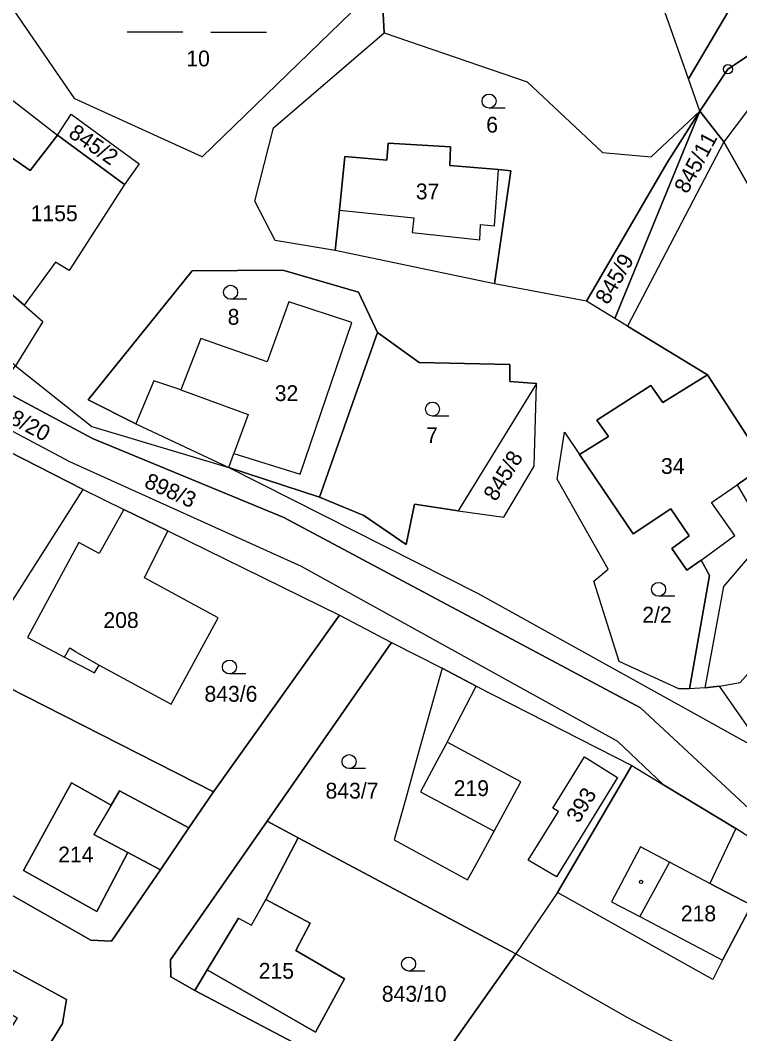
# Model space of a CAD drawing. Extents: x -654083 to -650132, y -1099819 to -1096699.
# Drawn here: x -652409.8 to -652332.5, y -1098242.3 to -1098133.4 of the extents above; entities that cross this region are included whole.
import ezdxf

# ---------------------------------------------------------------- set-up
doc = ezdxf.new("R2010")
doc.units = 0
for name, color, linetype in [('Geodetické body', 7, 'Continuous'), ('Hranice - vnitř_ kresba', 7, 'Continuous'), ('Obvody jako plochy', 7, 'Continuous'), ('Parcelní čísla', 7, 'Continuous'), ('Prvky pro prodl_ par_ č_', 7, 'Continuous'), ('Značky kultur', 7, 'Continuous'), ('Značky na budově ne v SPI', 7, 'Continuous')]:
    doc.layers.add(name, color=color, linetype=linetype)

msp = doc.modelspace()

# ---------------------------------------------------------------- linework, layer by layer
at = {"layer": 'Geodetické body'}
for radius in [0.5, 0.001]:
    msp.add_circle((-652333.75, -1098138.69), radius, dxfattribs=at)
at = {"layer": 'Hranice - vnitř_ kresba'}
for p, q in [((-652358.86, -1098155.53), (-652358.43, -1098149.48)), ((-652375.51, -1098153.84), (-652367.5, -1098154.65)), ((-652367.5, -1098154.65), (-652367.68, -1098156.24)), ((-652360.43, -1098157.01), (-652360.33, -1098155.39)), ((-652360.33, -1098155.39), (-652358.86, -1098155.53)), ((-652367.68, -1098156.24), (-652360.43, -1098157.01)), ((-652392.55, -1098173.15), (-652385.32, -1098175.79)), ((-652385.32, -1098175.79), (-652386.86, -1098179.99)), ((-652335.51, -1098185.25), (-652332.77, -1098183.35)), ((-652333, -1098188.79), (-652335.51, -1098185.25)), ((-652336.62, -1098191.45), (-652333, -1098188.79)), ((-652405.06, -1098201.86), (-652404.49, -1098200.88)), ((-652404.49, -1098200.88), (-652403.89, -1098201.22)), ((-652403.89, -1098201.22), (-652403.91, -1098201.26)), ((-652403.91, -1098201.26), (-652401.34, -1098202.72)), ((-652363.94, -1098211), (-652365.05, -1098213.05)), ((-652365.05, -1098213.05), (-652366.79, -1098216.36)), ((-652366.79, -1098216.36), (-652358.87, -1098220.56)), ((-652400.05, -1098217.76), (-652401.91, -1098220.94)), ((-652398.23, -1098222.88), (-652401.91, -1098220.94)), ((-652343.14, -1098222.24), (-652346.28, -1098228.15)), ((-652340.03, -1098223.89), (-652343.14, -1098222.24)), ((-652340.03, -1098223.89), (-652343.22, -1098229.73)), ((-652335.69, -1098226.19), (-652340.03, -1098223.89)), ((-652384.97, -1098230.69), (-652383.43, -1098227.91)), ((-652346.28, -1098228.15), (-652343.22, -1098229.73)), ((-652386.36, -1098229.91), (-652389.72, -1098235.46)), ((-652386.36, -1098229.91), (-652384.97, -1098230.69)), ((-652343.22, -1098229.73), (-652334.34, -1098234.45))]:
    msp.add_line(p, q, dxfattribs=at)
at = {"layer": 'Obvody jako plochy'}
for points in [[(-652311.23, -1098107.15), (-652326.55, -1098134.91), (-652330.03, -1098136.21), (-652333.75, -1098138.69), (-652336.77, -1098143.18), (-652337.98, -1098139.73), (-652324.37, -1098116.66), (-652317.4, -1098103.82)], [(-652324.37, -1098116.66), (-652337.98, -1098139.73), (-652343.28, -1098124.66), (-652335.54, -1098110.82)], [(-652343.28, -1098124.66), (-652345.62, -1098116.16), (-652353.4, -1098120.37), (-652357.82, -1098117.99), (-652362.11, -1098126.39), (-652371.41, -1098121.18), (-652370.69, -1098134.78), (-652355.32, -1098140.03), (-652347.23, -1098147.65), (-652342.01, -1098148.1), (-652336.77, -1098143.18), (-652337.98, -1098139.73)], [(-652387.96, -1098126.5), (-652378.62, -1098126.59), (-652373.08, -1098131.45), (-652390.26, -1098148.1), (-652403.93, -1098141.86), (-652412.48, -1098129.46), (-652402.9, -1098128.87)], [(-652369.91, -1098200.28), (-652364.48, -1098203.06), (-652360.82, -1098204.99), (-652344.09, -1098213.5), (-652340.67, -1098215.58), (-652345.6, -1098210.95), (-652379.6, -1098192.14), (-652404.49, -1098180.87), (-652416.3, -1098174.61), (-652422.47, -1098164.53), (-652435.42, -1098127.41), (-652436.28, -1098132.7), (-652435.55, -1098150.29), (-652434.26, -1098156.21), (-652430.36, -1098164.39), (-652420.73, -1098174.81), (-652403.03, -1098183.84), (-652398.66, -1098185.99), (-652393.96, -1098188.3), (-652375.51, -1098197.37)], [(-652347.23, -1098147.65), (-652342.01, -1098148.1), (-652336.77, -1098143.18), (-652340.32, -1098148.78), (-652348.96, -1098163.6), (-652358.83, -1098161.75), (-652357.09, -1098149.59), (-652358.43, -1098149.48), (-652363.66, -1098149.04), (-652363.56, -1098147.02), (-652370.26, -1098146.63), (-652370.4, -1098148.46), (-652374.91, -1098148.08), (-652375.51, -1098153.84), (-652375.96, -1098158.17), (-652382.41, -1098157.1), (-652384.59, -1098152.85), (-652382.59, -1098144.99), (-652370.69, -1098134.78), (-652355.32, -1098140.03)], [(-652277.81, -1098164.27), (-652279.11, -1098167.03), (-652302.04, -1098154.72), (-652306.82, -1098151.92), (-652325.58, -1098141.83), (-652327.92, -1098140.58), (-652329.31, -1098139.83), (-652331.43, -1098142.82), (-652334.21, -1098146.5), (-652336.77, -1098143.18), (-652333.75, -1098138.69), (-652330.03, -1098136.21), (-652326.55, -1098134.91), (-652327.75, -1098137.08), (-652306.84, -1098148.4), (-652287.06, -1098159.19)], [(-652408.73, -1098149.57), (-652413.63, -1098146.19), (-652417.37, -1098151.47), (-652412.53, -1098155.42), (-652415.18, -1098159), (-652409.38, -1098164.06), (-652407.38, -1098165.8), (-652410.32, -1098170.57), (-652419.07, -1098162.49), (-652425.24, -1098145.55), (-652413.4, -1098139.89), (-652405.82, -1098145.78)], [(-652325.58, -1098141.83), (-652327.92, -1098140.58), (-652331.43, -1098142.82), (-652334.21, -1098146.5), (-652330.42, -1098153.17)], [(-652397.02, -1098148.87), (-652398.62, -1098151.08), (-652405.82, -1098145.78), (-652404.33, -1098143.51)], [(-652336.77, -1098143.18), (-652345.92, -1098165.47), (-652348.96, -1098163.6), (-652340.32, -1098148.78)], [(-652334.21, -1098146.5), (-652344.56, -1098166.3), (-652345.92, -1098165.47), (-652336.77, -1098143.18)], [(-652404.56, -1098160.31), (-652406.01, -1098159.41), (-652409.38, -1098164.06), (-652415.18, -1098159), (-652412.53, -1098155.42), (-652417.37, -1098151.47), (-652413.63, -1098146.19), (-652408.73, -1098149.57), (-652405.82, -1098145.78), (-652398.62, -1098151.08)], [(-652370.4, -1098148.46), (-652370.26, -1098146.63), (-652363.56, -1098147.02), (-652363.66, -1098149.04), (-652358.43, -1098149.48), (-652357.09, -1098149.59), (-652358.83, -1098161.75), (-652375.96, -1098158.17), (-652375.51, -1098153.84), (-652374.91, -1098148.08)], [(-652370.4, -1098148.46), (-652374.91, -1098148.08), (-652375.51, -1098153.84), (-652367.5, -1098154.65), (-652367.68, -1098156.24), (-652360.43, -1098157.01), (-652360.33, -1098155.39), (-652358.86, -1098155.53), (-652358.43, -1098149.48), (-652363.66, -1098149.04), (-652363.56, -1098147.02), (-652370.26, -1098146.63)], [(-652332.44, -1098204.6), (-652324.91, -1098196.11), (-652318.47, -1098186.36), (-652319.22, -1098176.02), (-652327.5, -1098162.73), (-652330.42, -1098153.17), (-652334.21, -1098146.5), (-652344.56, -1098166.3), (-652335.97, -1098171.52), (-652329.68, -1098181.21), (-652332.77, -1098183.35), (-652329.56, -1098188.83), (-652334.23, -1098194.28), (-652336.25, -1098205.15), (-652334.68, -1098205)], [(-652390.39, -1098167.61), (-652392.55, -1098173.15), (-652395.46, -1098172.18), (-652397.39, -1098176.81), (-652402.51, -1098174.2), (-652391.35, -1098160.34), (-652381.58, -1098160.29), (-652373.46, -1098162.63), (-652371.41, -1098166.97), (-652377.66, -1098184.66), (-652387.4, -1098181.49), (-652386.86, -1098179.99), (-652379.74, -1098182.19), (-652374.17, -1098165.89), (-652380.95, -1098163.7), (-652383.29, -1098170.13)], [(-652383.29, -1098170.13), (-652390.39, -1098167.61), (-652392.55, -1098173.15), (-652395.46, -1098172.18), (-652397.39, -1098176.81), (-652387.4, -1098181.49), (-652386.86, -1098179.99), (-652379.74, -1098182.19), (-652374.17, -1098165.89), (-652380.95, -1098163.7)], [(-652380.95, -1098163.7), (-652383.29, -1098170.13), (-652390.39, -1098167.61), (-652392.55, -1098173.15), (-652385.32, -1098175.79), (-652386.86, -1098179.99), (-652379.74, -1098182.19), (-652374.17, -1098165.89)], [(-652354.32, -1098172.48), (-652362.76, -1098186.13), (-652367.45, -1098185.42), (-652368.32, -1098189.77), (-652372.88, -1098186.66), (-652377.66, -1098184.66), (-652371.41, -1098166.97), (-652366.94, -1098170.2), (-652357.21, -1098170.42), (-652357.18, -1098172.23)], [(-652318.44, -1098226.47), (-652310.73, -1098228.28), (-652313.9, -1098231.58), (-652324.89, -1098224.29), (-652343.16, -1098207.33), (-652381.49, -1098186.87), (-652402.05, -1098178.38), (-652412.17, -1098172.97), (-652410.32, -1098170.57), (-652402.11, -1098177.1), (-652387.4, -1098181.49), (-652360.59, -1098195.03), (-652329.61, -1098212.23), (-652323.06, -1098221.92)], [(-652332.77, -1098183.35), (-652329.56, -1098188.83), (-652334.23, -1098194.28), (-652336.25, -1098205.15), (-652337.89, -1098205.27), (-652335.74, -1098193.1), (-652336.62, -1098191.45), (-652338.16, -1098192.52), (-652339.78, -1098190.19), (-652337.94, -1098188.85), (-652339.89, -1098185.92), (-652343.95, -1098188.62), (-652349.71, -1098180.11), (-652346.58, -1098178.15), (-652347.84, -1098176.4), (-652342.05, -1098172.67), (-652340.77, -1098174.51), (-652335.97, -1098171.52), (-652329.68, -1098181.21)], [(-652349.71, -1098180.11), (-652343.95, -1098188.62), (-652339.89, -1098185.92), (-652337.94, -1098188.85), (-652339.78, -1098190.19), (-652338.16, -1098192.52), (-652336.62, -1098191.45), (-652333, -1098188.79), (-652335.51, -1098185.25), (-652332.77, -1098183.35), (-652329.68, -1098181.21), (-652335.97, -1098171.52), (-652340.77, -1098174.51), (-652342.05, -1098172.67), (-652347.84, -1098176.4), (-652346.58, -1098178.15)], [(-652357.85, -1098186.81), (-652354.57, -1098181.34), (-652354.32, -1098172.48), (-652362.76, -1098186.13)], [(-652418.86, -1098201.13), (-652415.26, -1098203.03), (-652403.03, -1098183.84), (-652420.73, -1098174.81), (-652423.02, -1098179.06), (-652414.04, -1098183.97), (-652417.81, -1098190.65), (-652423.26, -1098187.61), (-652423.84, -1098188.5), (-652425.68, -1098187.39), (-652425.17, -1098186.54), (-652426.6, -1098185.71), (-652431.25, -1098194.35)], [(-652311.94, -1098192.62), (-652304.25, -1098196.97), (-652305.02, -1098198.54), (-652299.61, -1098202.17), (-652297.99, -1098204.75), (-652292.46, -1098207.53), (-652294.46, -1098209.58), (-652303.9, -1098204.05), (-652308.4, -1098210.1), (-652306.7, -1098211.53), (-652310.68, -1098217), (-652312.58, -1098215.65), (-652315.88, -1098220.02), (-652323.45, -1098213.94), (-652324.69, -1098213.02), (-652325.71, -1098214.39), (-652329.61, -1098212.23), (-652334.68, -1098205), (-652332.44, -1098204.6), (-652324.91, -1098196.11), (-652318.47, -1098186.36), (-652312.59, -1098175.4), (-652304.1, -1098180.07)], [(-652343.95, -1098188.62), (-652339.89, -1098185.92), (-652337.94, -1098188.85), (-652339.78, -1098190.19), (-652338.16, -1098192.52), (-652336.62, -1098191.45), (-652335.74, -1098193.1), (-652337.89, -1098205.27), (-652339.04, -1098205.27), (-652345.44, -1098202.35), (-652348.16, -1098193.7), (-652346.64, -1098192.43), (-652352.12, -1098182.76), (-652351.31, -1098177.7), (-652349.71, -1098180.11)], [(-652388.55, -1098197.63), (-652396.47, -1098193.34), (-652393.96, -1098188.3), (-652375.51, -1098197.37), (-652389.03, -1098216.33), (-652415.26, -1098203.03), (-652403.03, -1098183.84), (-652398.66, -1098185.99), (-652401.31, -1098190.74), (-652403.52, -1098189.54), (-652409.02, -1098199.75), (-652405.06, -1098201.86), (-652401.84, -1098203.57), (-652401.34, -1098202.72), (-652393.58, -1098206.93)], [(-652409.02, -1098199.75), (-652405.06, -1098201.86), (-652401.84, -1098203.57), (-652401.34, -1098202.72), (-652393.58, -1098206.93), (-652388.55, -1098197.63), (-652396.47, -1098193.34), (-652393.96, -1098188.3), (-652398.66, -1098185.99), (-652401.31, -1098190.74), (-652403.52, -1098189.54)], [(-652388.55, -1098197.63), (-652396.47, -1098193.34), (-652393.96, -1098188.3), (-652398.66, -1098185.99), (-652401.31, -1098190.74), (-652403.52, -1098189.54), (-652409.02, -1098199.75), (-652405.06, -1098201.86), (-652404.49, -1098200.88), (-652403.89, -1098201.22), (-652403.91, -1098201.26), (-652401.34, -1098202.72), (-652393.58, -1098206.93)], [(-652412.58, -1098234.48), (-652404.85, -1098238.65), (-652405.26, -1098241.23), (-652414.45, -1098256.06), (-652423.45, -1098271.48), (-652447.01, -1098260.7), (-652459, -1098254.16), (-652470.33, -1098247.92), (-652493.88, -1098235.58), (-652514.5, -1098224.43), (-652515.09, -1098221.42), (-652505.66, -1098206.07), (-652494.88, -1098190.13), (-652481.36, -1098197.42), (-652478.97, -1098198.71), (-652464.63, -1098206.44), (-652437.63, -1098220.99), (-652433.22, -1098223.36), (-652419.95, -1098230.51)], [(-652360.96, -1098224.39), (-652358.87, -1098220.56), (-652356.02, -1098215.28), (-652363.94, -1098211), (-652360.82, -1098204.99), (-652344.09, -1098213.5), (-652352.08, -1098227.18), (-652356.55, -1098233.74), (-652379.94, -1098221.28), (-652383.29, -1098219.5), (-652369.91, -1098200.28), (-652364.48, -1098203.06), (-652366.97, -1098211.99), (-652368.44, -1098217.3), (-652369.62, -1098221.52), (-652361.73, -1098225.8)], [(-652415.26, -1098203.03), (-652389.03, -1098216.33), (-652391.68, -1098220.21), (-652399.15, -1098216.22), (-652400.05, -1098217.76), (-652404.31, -1098215.37), (-652409.47, -1098224.81), (-652401.57, -1098229.19), (-652398.23, -1098222.88), (-652394.75, -1098224.71), (-652399.99, -1098232.38), (-652402.23, -1098232.27), (-652429.64, -1098216.72), (-652418.86, -1098201.13)], [(-652363.94, -1098211), (-652360.82, -1098204.99), (-652364.48, -1098203.06), (-652366.97, -1098211.99), (-652368.44, -1098217.3), (-652369.62, -1098221.52), (-652361.73, -1098225.8), (-652360.96, -1098224.39), (-652358.87, -1098220.56), (-652356.02, -1098215.28)], [(-652363.94, -1098211), (-652365.05, -1098213.05), (-652366.79, -1098216.36), (-652358.87, -1098220.56), (-652356.02, -1098215.28)], [(-652351.97, -1098218.44), (-652352.59, -1098218.09), (-652349.17, -1098212.59), (-652345.62, -1098214.79), (-652352.17, -1098225.49), (-652355.21, -1098223.67)], [(-652352.59, -1098218.09), (-652349.17, -1098212.59), (-652345.62, -1098214.79), (-652352.17, -1098225.49), (-652355.21, -1098223.67), (-652351.97, -1098218.44)], [(-652352.59, -1098218.09), (-652349.17, -1098212.59), (-652345.62, -1098214.79), (-652352.17, -1098225.49), (-652355.21, -1098223.67), (-652351.97, -1098218.44)], [(-652331.24, -1098228.54), (-652334.34, -1098234.45), (-652335.39, -1098236.5), (-652352.08, -1098227.18), (-652344.09, -1098213.5), (-652340.67, -1098215.58), (-652332.9, -1098220.29), (-652335.69, -1098226.19)], [(-652401.57, -1098229.19), (-652409.47, -1098224.81), (-652404.31, -1098215.37), (-652400.05, -1098217.76), (-652399.15, -1098216.22), (-652391.68, -1098220.21), (-652394.75, -1098224.71), (-652398.23, -1098222.88)], [(-652398.23, -1098222.88), (-652401.57, -1098229.19), (-652409.47, -1098224.81), (-652404.31, -1098215.37), (-652400.05, -1098217.76), (-652401.91, -1098220.94)], [(-652378.07, -1098242.16), (-652389.72, -1098235.46), (-652391.05, -1098237.69), (-652393.64, -1098236.21), (-652393.66, -1098234.4), (-652383.29, -1098219.5), (-652379.94, -1098221.28), (-652383.43, -1098227.91), (-652378.65, -1098230.46), (-652380.2, -1098233.41), (-652374.95, -1098236.45)], [(-652334.34, -1098234.45), (-652335.39, -1098236.5), (-652352.08, -1098227.18), (-652356.55, -1098233.74), (-652344.54, -1098240.59), (-652330.58, -1098248.02), (-652319.01, -1098231.53), (-652326.79, -1098224.22), (-652332.9, -1098220.29), (-652335.69, -1098226.19), (-652331.24, -1098228.54)], [(-652356.55, -1098233.74), (-652367.94, -1098249.87), (-652391.05, -1098237.69), (-652389.72, -1098235.46), (-652378.07, -1098242.16), (-652374.95, -1098236.45), (-652380.2, -1098233.41), (-652378.65, -1098230.46), (-652383.43, -1098227.91), (-652379.94, -1098221.28)], [(-652423.22, -1098241.49), (-652422.84, -1098240.83), (-652425.02, -1098239.65), (-652419.95, -1098230.51), (-652433.22, -1098223.36), (-652442.8, -1098240.15), (-652414.45, -1098256.06), (-652405.26, -1098241.23), (-652404.85, -1098238.65), (-652412.58, -1098234.48), (-652414.52, -1098238.06), (-652410.14, -1098240.64), (-652413.93, -1098246.8)], [(-652335.69, -1098226.19), (-652340.03, -1098223.89), (-652343.22, -1098229.73), (-652334.34, -1098234.45), (-652331.24, -1098228.54)], [(-652378.07, -1098242.16), (-652389.72, -1098235.46), (-652386.36, -1098229.91), (-652384.97, -1098230.69), (-652383.43, -1098227.91), (-652378.65, -1098230.46), (-652380.2, -1098233.41), (-652374.95, -1098236.45)], [(-652337.33, -1098254.19), (-652336.39, -1098252.59), (-652333.9, -1098253.91), (-652340.23, -1098265.14), (-652367.94, -1098249.87), (-652356.55, -1098233.74), (-652344.54, -1098240.59), (-652330.58, -1098248.02), (-652333.17, -1098252.61), (-652343.01, -1098247.41), (-652347.02, -1098245.29), (-652352.6, -1098255.46), (-652342.44, -1098260.99), (-652338.42, -1098253.53)]]:
    msp.add_lwpolyline(points, close=True, dxfattribs=at)
for points in [[(-652357.21, -1098170.42), (-652366.94, -1098170.2), (-652371.41, -1098166.97), (-652373.46, -1098162.63), (-652381.58, -1098160.29), (-652391.35, -1098160.34), (-652402.51, -1098174.2), (-652397.39, -1098176.81), (-652387.4, -1098181.49), (-652360.59, -1098195.03), (-652329.61, -1098212.23), (-652334.68, -1098205), (-652336.25, -1098205.15), (-652337.89, -1098205.27), (-652339.04, -1098205.27), (-652345.44, -1098202.35), (-652348.16, -1098193.7), (-652346.64, -1098192.43), (-652352.12, -1098182.76), (-652351.31, -1098177.7), (-652349.71, -1098180.11), (-652346.58, -1098178.15), (-652347.84, -1098176.4), (-652342.05, -1098172.67), (-652340.77, -1098174.51), (-652335.97, -1098171.52), (-652344.56, -1098166.3), (-652345.92, -1098165.47), (-652348.96, -1098163.6), (-652358.83, -1098161.75), (-652375.96, -1098158.17), (-652382.41, -1098157.1), (-652384.59, -1098152.85), (-652382.59, -1098144.99), (-652370.69, -1098134.78), (-652371.41, -1098121.18)], [(-652326.79, -1098224.22), (-652332.9, -1098220.29), (-652340.67, -1098215.58), (-652345.6, -1098210.95), (-652379.6, -1098192.14), (-652404.49, -1098180.87), (-652416.3, -1098174.61), (-652422.47, -1098164.53), (-652435.42, -1098127.41)], [(-652373.08, -1098131.45), (-652390.26, -1098148.1), (-652403.93, -1098141.86), (-652412.48, -1098129.46)], [(-652429.58, -1098130.29), (-652428.06, -1098135.33), (-652427.74, -1098146.63), (-652423.56, -1098157.96), (-652419.07, -1098162.49), (-652414.29, -1098171.95), (-652412.17, -1098172.97), (-652402.05, -1098178.38), (-652381.49, -1098186.87), (-652343.16, -1098207.33), (-652324.89, -1098224.29)], [(-652413.4, -1098139.89), (-652405.82, -1098145.78), (-652404.33, -1098143.51), (-652397.02, -1098148.87), (-652398.62, -1098151.08), (-652404.56, -1098160.31), (-652406.01, -1098159.41), (-652409.38, -1098164.06), (-652407.38, -1098165.8), (-652410.32, -1098170.57), (-652402.11, -1098177.1), (-652387.4, -1098181.49), (-652377.66, -1098184.66), (-652372.88, -1098186.66), (-652368.32, -1098189.77), (-652367.45, -1098185.42), (-652362.76, -1098186.13), (-652357.85, -1098186.81), (-652354.57, -1098181.34), (-652354.32, -1098172.48), (-652357.18, -1098172.23), (-652357.21, -1098170.42)], [(-652460.54, -1098200.94), (-652447.46, -1098207.53), (-652442.8, -1098210.03), (-652429.64, -1098216.72), (-652402.23, -1098232.27), (-652399.99, -1098232.38), (-652394.75, -1098224.71), (-652391.68, -1098220.21), (-652389.03, -1098216.33), (-652375.51, -1098197.37), (-652369.91, -1098200.28), (-652383.29, -1098219.5), (-652393.66, -1098234.4), (-652393.64, -1098236.21), (-652391.05, -1098237.69), (-652367.94, -1098249.87), (-652340.23, -1098265.14), (-652333.9, -1098253.91), (-652333.17, -1098252.61), (-652330.58, -1098248.02)]]:
    msp.add_lwpolyline(points, dxfattribs=at)
at = {"layer": 'Značky kultur'}
for p, q in [((-652392.33, -1098134.69), (-652398.33, -1098134.69)), ((-652389.33, -1098134.69), (-652383.33, -1098134.69)), ((-652357.68, -1098142.86), (-652359.43, -1098142.86)), ((-652385.45, -1098163.41), (-652387.2, -1098163.41)), ((-652363.75, -1098175.96), (-652365.5, -1098175.96)), ((-652339.46, -1098195.33), (-652341.21, -1098195.33)), ((-652385.58, -1098203.68), (-652387.33, -1098203.68)), ((-652372.72, -1098213.85), (-652374.47, -1098213.85)), ((-652366.32, -1098235.6), (-652368.07, -1098235.6))]:
    msp.add_line(p, q, dxfattribs=at)
for centre in [(-652359.43, -1098142.11), (-652387.2, -1098162.66), (-652365.5, -1098175.21), (-652341.21, -1098194.58), (-652387.33, -1098202.93), (-652374.47, -1098213.1), (-652368.07, -1098234.85)]:
    msp.add_circle(centre, 0.75, dxfattribs=at)
at = {"layer": 'Značky na budově ne v SPI'}
msp.add_circle((-652343.09, -1098226.02), 0.175, dxfattribs=at)

# ---------------------------------------------------------------- texts
at = {"layer": 'Parcelní čísla'}
for s, p in [('10', (-652391.96, -1098138.38)), ('6', (-652359.73, -1098145.5)), ('37', (-652367.3, -1098152.67)), ('1155', (-652408.69, -1098155.02)), ('8', (-652387.52, -1098166.15)), ('32', (-652382.46, -1098174.35)), ('7', (-652366.19, -1098178.86)), ('34', (-652340.95, -1098182.18)), ('208', (-652400.87, -1098198.73)), ('2/2', (-652342.96, -1098198.16)), ('843/6', (-652390.01, -1098206.66)), ('843/7', (-652377, -1098217.07)), ('219', (-652363.23, -1098216.8)), ('214', (-652405.73, -1098223.93)), ('218', (-652338.82, -1098230.26)), ('215', (-652384.18, -1098236.43)), ('843/10', (-652370.95, -1098238.9))]:
    msp.add_text(s, height=1.7, dxfattribs=at).set_placement(p)
for s, rotation, p in [('845/2', 325.476, (-652404.74, -1098145.87)), ('845/11', 61.785, (-652338.13, -1098152.17)), ('845/9', 59.76, (-652346.66, -1098164.09)), ('845/8', 58.482, (-652358.69, -1098185.23)), ('898/3', 335.97, (-652396.6, -1098183.56)), ('393', 58.347, (-652349.8, -1098219.81))]:
    msp.add_text(s, height=1.7, rotation=rotation, dxfattribs=at).set_placement(p)
at = {"layer": 'Prvky pro prodl_ par_ č_'}
msp.add_text('898/20', height=1.7, rotation=332.325, dxfattribs=at).set_placement((-652413.33, -1098175.51))

doc.saveas('drawing.dxf')
